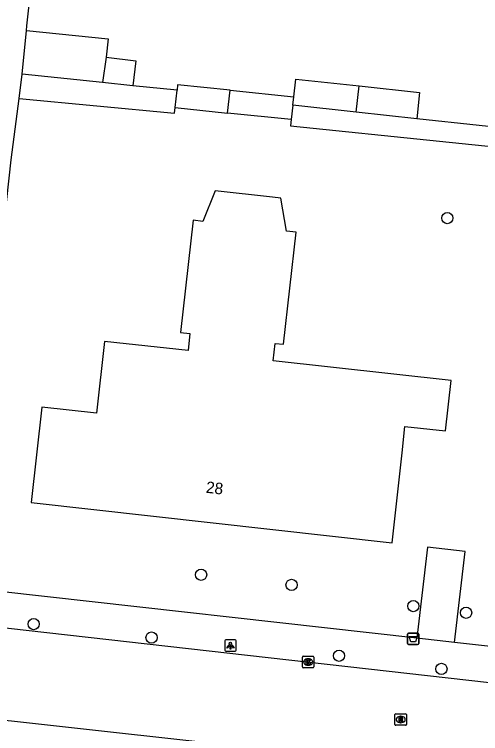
# Model space of a CAD drawing. Extents: x 161928 to 163055, y 386475 to 387428.
# Drawn here: x 162450.8 to 162491.3, y 386950.1 to 387012.7 of the extents above; entities that cross this region are included whole.
import ezdxf

# ---------------------------------------------------------------- set-up
doc = ezdxf.new("R2010")
doc.units = 0
for name, color, linetype in [('IMGEO_Afvalbak', 7, 'Continuous'), ('IMGEO_Boom', 7, 'Continuous'), ('IMGEO_Kolk', 7, 'Continuous'), ('IMGEO_Lichtpunt', 7, 'Continuous'), ('IMGEO_Muur', 7, 'Continuous'), ('IMGEO_Pand', 7, 'Continuous'), ('IMGEO_Pand_nummerreeks', 7, 'Continuous'), ('IMGEO_Rijbaan_lokaal_gesloten', 7, 'Continuous'), ('IMGEO_Rioolput', 7, 'Continuous'), ('IMGEO_Voetpad_open', 7, 'Continuous')]:
    doc.layers.add(name, color=color, linetype=linetype)

msp = doc.modelspace()

# ---------------------------------------------------------------- linework, layer by layer
at = {"layer": 'IMGEO_Afvalbak'}
for p, q in [((162484.934, 386957.951), (162484.934, 386958.751)), ((162484.934, 386958.751), (162484.934, 386957.951)), ((162485.034, 386958.851), (162485.824, 386958.851)), ((162485.824, 386958.851), (162485.034, 386958.851)), ((162485.924, 386958.751), (162485.924, 386957.951)), ((162485.924, 386957.951), (162485.924, 386958.751)), ((162485.824, 386957.851), (162485.034, 386957.851)), ((162485.034, 386957.851), (162485.824, 386957.851))]:
    msp.add_line(p, q, dxfattribs=at)
msp.add_lwpolyline([(162485.077, 386958.565), (162485.781, 386958.565), (162485.632, 386958.095), (162485.226, 386958.095), (162485.077, 386958.565)], dxfattribs=at)
for centre, start, end in [((162485.034, 386958.751), 90, 180), ((162485.034, 386958.751), 90, 180), ((162485.824, 386958.751), 0, 90), ((162485.824, 386958.751), 360, 90), ((162485.034, 386957.951), 180, 270), ((162485.034, 386957.951), 180, 270), ((162485.824, 386957.951), 270, 0), ((162485.824, 386957.951), 270, 0)]:
    msp.add_arc(centre, 0.1, start, end, dxfattribs=at)
at = {"layer": 'IMGEO_Boom'}
for centre in [(162488.405, 386994.944), (162466.999, 386963.929), (162474.862, 386963.044), (162485.449, 386961.198), (162490.039, 386960.618), (162452.438, 386959.633), (162462.686, 386958.464), (162478.988, 386956.885), (162487.893, 386955.737)]:
    msp.add_circle(centre, 0.489, dxfattribs=at)
at = {"layer": 'IMGEO_Kolk'}
for p, q in [((162475.804, 386955.908), (162475.804, 386956.76)), ((162475.879, 386956.834), (162476.731, 386956.834)), ((162476.292, 386956.614), (162476.317, 386956.614)), ((162476.805, 386956.76), (162476.805, 386955.908)), ((162476.315, 386956.054), (162476.29, 386956.054)), ((162476.731, 386955.834), (162475.879, 386955.834))]:
    msp.add_line(p, q, dxfattribs=at)
for points in [[(162475.804, 386955.908), (162475.804, 386956.76)], [(162475.879, 386956.834), (162476.731, 386956.834)], [(162476.805, 386956.76), (162476.805, 386955.908)], [(162476.125, 386956.534), (162476.248, 386956.534), (162476.248, 386956.383), (162476.378, 386956.534), (162476.542, 386956.534), (162476.396, 386956.383), (162476.549, 386956.134), (162476.397, 386956.134), (162476.312, 386956.298), (162476.248, 386956.231), (162476.248, 386956.134), (162476.125, 386956.134), (162476.125, 386956.534)], [(162476.731, 386955.834), (162475.879, 386955.834)]]:
    msp.add_lwpolyline(points, dxfattribs=at)
for centre, start, end in [((162475.881, 386956.758), 91.55205, 178.44795), ((162475.881, 386956.758), 91.55205, 178.44795), ((162476.729, 386956.758), 1.55205, 88.44795), ((162476.729, 386956.758), 1.55205, 88.44795), ((162475.881, 386955.91), 181.55205, 268.44795), ((162475.881, 386955.91), 181.55205, 268.44795), ((162476.729, 386955.91), 271.55205, 358.44795), ((162476.729, 386955.91), 271.55205, 358.44795)]:
    msp.add_arc(centre, 0.0765, start, end, dxfattribs=at)
for centre, major_axis, ratio, start_param, end_param in [((162476.291, 386956.334), (-0.387, 0.002), 0.722429, 4.712389, 7.853982), ((162476.316, 386956.334), (-0.39, 0.002), 0.717154, 1.570796, 4.712389)]:
    msp.add_ellipse(centre, major_axis=major_axis, ratio=ratio, start_param=start_param, end_param=end_param, dxfattribs=at)
at = {"layer": 'IMGEO_Lichtpunt'}
for p, q in [((162469.052, 386958.171), (162469.052, 386957.364)), ((162469.052, 386958.171), (162469.052, 386957.364)), ((162469.954, 386958.266), (162469.146, 386958.266)), ((162469.954, 386958.266), (162469.146, 386958.266)), ((162470.048, 386957.364), (162470.048, 386958.171)), ((162470.048, 386957.364), (162470.048, 386958.171)), ((162469.146, 386957.27), (162469.954, 386957.27)), ((162469.146, 386957.27), (162469.954, 386957.27))]:
    msp.add_line(p, q, dxfattribs=at)
for points in [[(162469.426, 386957.835), (162469.465, 386957.807), (162469.277, 386957.545), (162469.239, 386957.572), (162469.426, 386957.835)], [(162469.638, 386957.807), (162469.676, 386957.834), (162469.863, 386957.572), (162469.824, 386957.544), (162469.638, 386957.807)], [(162469.528, 386957.787), (162469.575, 386957.787), (162469.575, 386957.465), (162469.528, 386957.465), (162469.528, 386957.787)]]:
    msp.add_lwpolyline(points, dxfattribs=at)
msp.add_circle((162469.551, 386957.969), 0.0994, dxfattribs=at)
for centre, start, end in [((162469.146, 386958.171), 90, 180), ((162469.146, 386958.171), 90, 180), ((162469.954, 386958.171), 0, 90), ((162469.954, 386958.171), 0, 90), ((162469.146, 386957.364), 180, 270), ((162469.146, 386957.364), 180, 270), ((162469.954, 386957.364), 270, 0), ((162469.954, 386957.364), 270, 360)]:
    msp.add_arc(centre, 0.0946, start, end, dxfattribs=at)
at = {"layer": 'IMGEO_Muur'}
msp.add_lwpolyline([(162451.856, 387011.677), (162452.233, 387015.061)], dxfattribs=at)
at = {"layer": 'IMGEO_Pand'}
for points in [[(162451.428, 387007.469), (162451.814, 387011.267)], [(162451.814, 387011.267), (162458.908, 387010.546), (162458.746, 387008.947)], [(162458.746, 387008.947), (162458.432, 387006.734)], [(162458.746, 387008.947), (162461.334, 387008.633), (162461.061, 387006.458)], [(162458.432, 387006.734), (162451.428, 387007.469)], [(162461.061, 387006.458), (162458.432, 387006.734)], [(162475.048, 387005.486), (162475.223, 387007.039), (162480.741, 387006.439)], [(162464.747, 387004.553), (162464.903, 387006.059)], [(162469.528, 387006.061), (162464.953, 387006.537), (162464.903, 387006.059)], [(162469.305, 387004.078), (162469.528, 387006.061)], [(162469.528, 387006.061), (162475.048, 387005.486)], [(162480.485, 387004.159), (162480.741, 387006.439)], [(162480.741, 387006.439), (162485.997, 387005.868), (162485.749, 387003.586)], [(162474.966, 387004.758), (162475.048, 387005.486)], [(162474.966, 387004.758), (162474.825, 387003.504)], [(162480.485, 387004.159), (162474.966, 387004.758)], [(162464.747, 387004.553), (162469.305, 387004.078)], [(162485.749, 387003.586), (162480.485, 387004.159)], [(162474.825, 387003.504), (162469.305, 387004.078)], [(162468.225, 386997.302), (162467.155, 386994.655), (162466.293, 386994.75), (162465.219, 386985.005), (162466.024, 386984.916), (162465.86, 386983.425), (162458.599, 386984.225), (162457.91, 386977.975), (162453.142, 386978.5), (162452.229, 386970.218), (162483.606, 386966.712), (162484.468, 386974.539), (162484.72, 386976.828), (162488.255, 386976.438), (162488.739, 386980.826), (162473.272, 386982.531), (162473.439, 386984.051), (162474.174, 386983.97), (162475.249, 386993.723), (162474.426, 386993.813), (162473.926, 386996.674), (162473.195, 386996.755), (162468.225, 386997.302)]]:
    msp.add_lwpolyline(points, dxfattribs=at)
at = {"layer": 'IMGEO_Rijbaan_lokaal_gesloten'}
for points in [[(162448.434, 386959.487), (162497.209, 386953.975), (162500, 386953.66), (162500.674, 386953.585), (162512.681, 386952.257), (162515.405, 386951.954)], [(162514.535, 386944.015), (162513.78, 386944.097), (162511.459, 386944.349), (162507.486, 386944.832), (162501.682, 386945.479), (162500, 386945.666), (162494.629, 386946.268), (162483.095, 386947.562), (162478.208, 386948.11), (162400.518, 386956.742), (162399.39, 386956.85), (162398.138, 386956.975)]]:
    msp.add_lwpolyline(points, dxfattribs=at)
at = {"layer": 'IMGEO_Rioolput'}
for p, q in [((162483.852, 386950.91), (162483.852, 386951.762)), ((162483.927, 386951.836), (162484.779, 386951.836)), ((162484.34, 386951.616), (162484.365, 386951.616)), ((162484.853, 386951.762), (162484.853, 386950.91)), ((162484.363, 386951.056), (162484.338, 386951.056)), ((162484.779, 386950.836), (162483.927, 386950.836))]:
    msp.add_line(p, q, dxfattribs=at)
for points in [[(162483.852, 386950.91), (162483.852, 386951.762)], [(162483.927, 386951.836), (162484.779, 386951.836)], [(162484.853, 386951.762), (162484.853, 386950.91)], [(162484.441, 386951.534), (162484.189, 386951.536), (162484.189, 386951.136)], [(162484.189, 386951.136), (162484.313, 386951.136), (162484.313, 386951.298), (162484.324, 386951.298)], [(162484.367, 386951.455), (162484.313, 386951.455), (162484.313, 386951.374)], [(162484.313, 386951.374), (162484.365, 386951.374)], [(162484.371, 386951.269), (162484.442, 386951.136), (162484.582, 386951.136), (162484.517, 386951.262)], [(162484.779, 386950.836), (162483.927, 386950.836)]]:
    msp.add_lwpolyline(points, dxfattribs=at)
for centre, radius, start, end in [((162483.929, 386951.76), 0.0765, 91.55205, 178.44795), ((162483.929, 386951.76), 0.0765, 91.55205, 178.44795), ((162484.777, 386951.76), 0.0765, 1.55205, 88.44795), ((162484.777, 386951.76), 0.0765, 1.55205, 88.44795), ((162484.323, 386951.245), 0.0533, 26.02933, 88.69889), ((162484.349, 386951.563), 0.19, 274.7715, 282.96867), ((162484.373, 386951.359), 0.0964, 77.00612, 93.18647), ((162484.387, 386951.416), 0.0378, 276.66336, 79.67722), ((162484.44, 386951.424), 0.109, 350.36119, 89.41601), ((162484.438, 386951.424), 0.112, 277.58423, 350.98172), ((162484.422, 386951.209), 0.108, 29.51342, 73.79051), ((162483.929, 386950.912), 0.0765, 181.55205, 268.44795), ((162483.929, 386950.912), 0.0765, 181.55205, 268.44795), ((162484.777, 386950.912), 0.0765, 271.55205, 358.44795), ((162484.777, 386950.912), 0.0765, 271.55205, 358.44795)]:
    msp.add_arc(centre, radius, start, end, dxfattribs=at)
for centre, major_axis, ratio, start_param, end_param in [((162484.339, 386951.336), (-0.387, 0.002), 0.722429, 4.712389, 7.853982), ((162484.364, 386951.336), (-0.39, 0.002), 0.717154, 1.570796, 4.712389)]:
    msp.add_ellipse(centre, major_axis=major_axis, ratio=ratio, start_param=start_param, end_param=end_param, dxfattribs=at)
at = {"layer": 'IMGEO_Voetpad_open'}
for points in [[(162451.814, 387011.267), (162451.856, 387011.677), (162452.233, 387015.061), (162452.625, 387018.51)], [(162497.633, 387011.9), (162496.585, 387002.408), (162485.749, 387003.586)], [(162451.164, 387005.358), (162451.428, 387007.469)], [(162464.903, 387006.059), (162461.061, 387006.458)], [(162446.697, 386965.539), (162450.495, 387000), (162451.164, 387005.358)], [(162451.164, 387005.358), (162464.696, 387004.07), (162464.747, 387004.553)], [(162474.825, 387003.504), (162474.769, 387002.981), (162500.673, 387000.288), (162500.413, 386997.908)], [(162489.035, 386958.046), (162489.957, 386965.947), (162486.672, 386966.335), (162485.749, 386958.415)], [(162485.749, 386958.415), (162449.48, 386962.481)], [(162489.035, 386958.046), (162485.749, 386958.415)], [(162496.1, 386957.254), (162489.035, 386958.046)]]:
    msp.add_lwpolyline(points, dxfattribs=at)

# ---------------------------------------------------------------- texts
at = {"layer": 'IMGEO_Pand_nummerreeks'}
msp.add_text('28', height=1, rotation=353.62434, dxfattribs=at).set_placement((162467.382, 386971.061))

doc.saveas('drawing.dxf')
